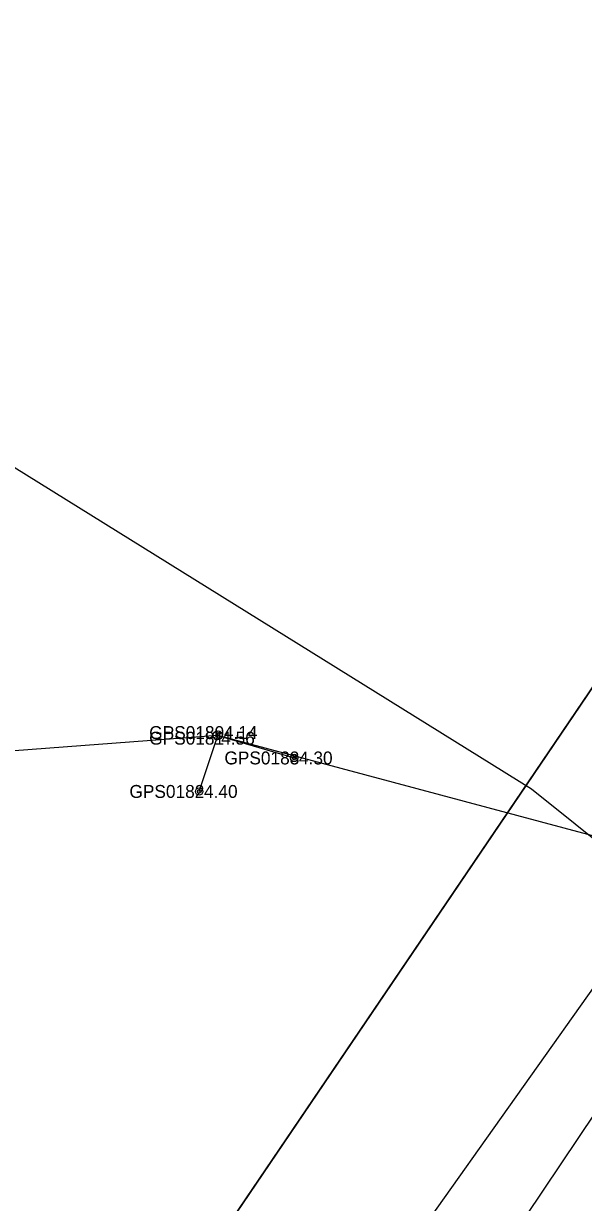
# Model space of a CAD drawing. Extents: x 597961 to 601397, y 6602961 to 6613501.
# Drawn here: x 599606.1 to 599636.5, y 6608388.8 to 6608452.8 of the extents above; entities that cross this region are included whole.
import ezdxf

# ---------------------------------------------------------------- set-up
doc = ezdxf.new("R2010")
doc.units = 0
for name, color, linetype in [('MOOTKORG-EH2000', 7, 'Continuous'), ('MOOTMPUNKT', 7, 'Continuous'), ('MOOTNR', 7, 'Continuous'), ('MPOHULIIN', 7, 'Continuous'), ('PIIR', 7, 'Continuous'), ('POST', 7, 'Continuous'), ('Tee Kõrvalmaantee Püsikate', 7, 'Continuous'), ('Tee Muu tee Pinnas', 7, 'Continuous'), ('Tee Täitmata', 7, 'Continuous')]:
    doc.layers.add(name, color=color, linetype=linetype)

msp = doc.modelspace()

# ---------------------------------------------------------------- linework, layer by layer
at = {"layer": 'MOOTMPUNKT'}
for centre in [(599616.57, 6608414), (599616.71, 6608414.304), (599620.785, 6608412.928), (599615.638, 6608411.112)]:
    msp.add_circle(centre, 0.1, dxfattribs=at)
at = {"layer": 'MPOHULIIN'}
msp.add_lwpolyline([(599676.367, 6608398.472), (599666.272, 6608400.852), (599616.64, 6608414.152), (599564.906, 6608410.235), (599564.906, 6608410.235), (599553.062, 6608396.309), (599510.552, 6608408.404), (599469.993, 6608420.065), (599469.993, 6608420.065), (599432.393, 6608430.866)], dxfattribs=at)
at = {"layer": 'PIIR'}
msp.add_lwpolyline([(599601.14, 6608363.9), (599752.04, 6608586.7), (599810.31, 6608671.87), (599880.68, 6608778.91), (599912.29, 6608830.77), (599945.09, 6608902.88), (599964.8, 6608958.29), (599969.67, 6608990.21), (599967.2, 6609031.05), (599971.87, 6609030.98), (599968.61, 6609065.48), (599963.93, 6609098.32), (599959.83, 6609118.08), (599955.43, 6609135.53)], dxfattribs=at)
msp.add_lwpolyline([(599578.8, 6608610.84), (599701.18, 6608610.77), (599752.04, 6608586.7), (599601.14, 6608363.9), (599538.3, 6608410.48), (599567.59, 6608437.77), (599564.29, 6608442.71), (599569.73, 6608458.85), (599578.18, 6608598.83)], close=True, dxfattribs=at)
at = {"layer": 'POST'}
msp.add_lwpolyline([(599615.638, 6608411.112), (599616.64, 6608414.152), (599620.785, 6608412.928)], dxfattribs=at)
for centre, radius in [((599616.64, 6608414.152), 0.25), ((599616.64, 6608414.152), 0.0234), ((599620.785, 6608412.928), 0.2), ((599615.638, 6608411.112), 0.2)]:
    msp.add_circle(centre, radius, dxfattribs=at)
at = {"layer": 'Tee Kõrvalmaantee Püsikate'}
msp.add_lwpolyline([(599537.765, 6608269.829), (599552.195, 6608284.172), (599556.834, 6608289.286), (599579.081, 6608313.734), (599598.025, 6608337.44), (599612.524, 6608357.02), (599643.76, 6608403.611)], dxfattribs=at)
at = {"layer": 'Tee Muu tee Pinnas'}
msp.add_lwpolyline([(599643.76, 6608403.611), (599640.657, 6608405.619), (599633.652, 6608411.232), (599590.84, 6608437.852), (599578.99, 6608444.482), (599566.264, 6608450.174)], dxfattribs=at)
at = {"layer": 'Tee Täitmata'}
msp.add_lwpolyline([(599587.5, 6608331.63), (599611.35, 6608364.32), (599640.657, 6608405.619), (599669.11, 6608447.83), (599690.91, 6608480.8), (599751.02, 6608567.73), (599757.78, 6608577.51), (599878.06, 6608758.41), (599910.43, 6608809.28), (599932.18, 6608848.15), (599948.5, 6608885.28), (599972.6, 6608956.39), (599977.71, 6608989.84), (599977.31, 6609016.831), (599976.66, 6609026.261)], dxfattribs=at)

# ---------------------------------------------------------------- texts
at = {"layer": 'MOOTKORG-EH2000'}
for s, p in [(' 4.14', (599616.71, 6608413.954)), (' 4.56', (599616.57, 6608413.65)), (' 4.30', (599620.785, 6608412.578)), (' 4.40', (599615.638, 6608410.762))]:
    msp.add_text(s, height=0.7, dxfattribs=at).set_placement(p)
at = {"layer": 'MOOTNR'}
for s, p in [('GPS0180 ', (599612.93, 6608413.954)), ('GPS0181 ', (599612.93, 6608413.65)), ('GPS0183 ', (599617.005, 6608412.578)), ('GPS0182 ', (599611.858, 6608410.762))]:
    msp.add_text(s, height=0.7, dxfattribs=at).set_placement(p)

doc.saveas('drawing.dxf')
